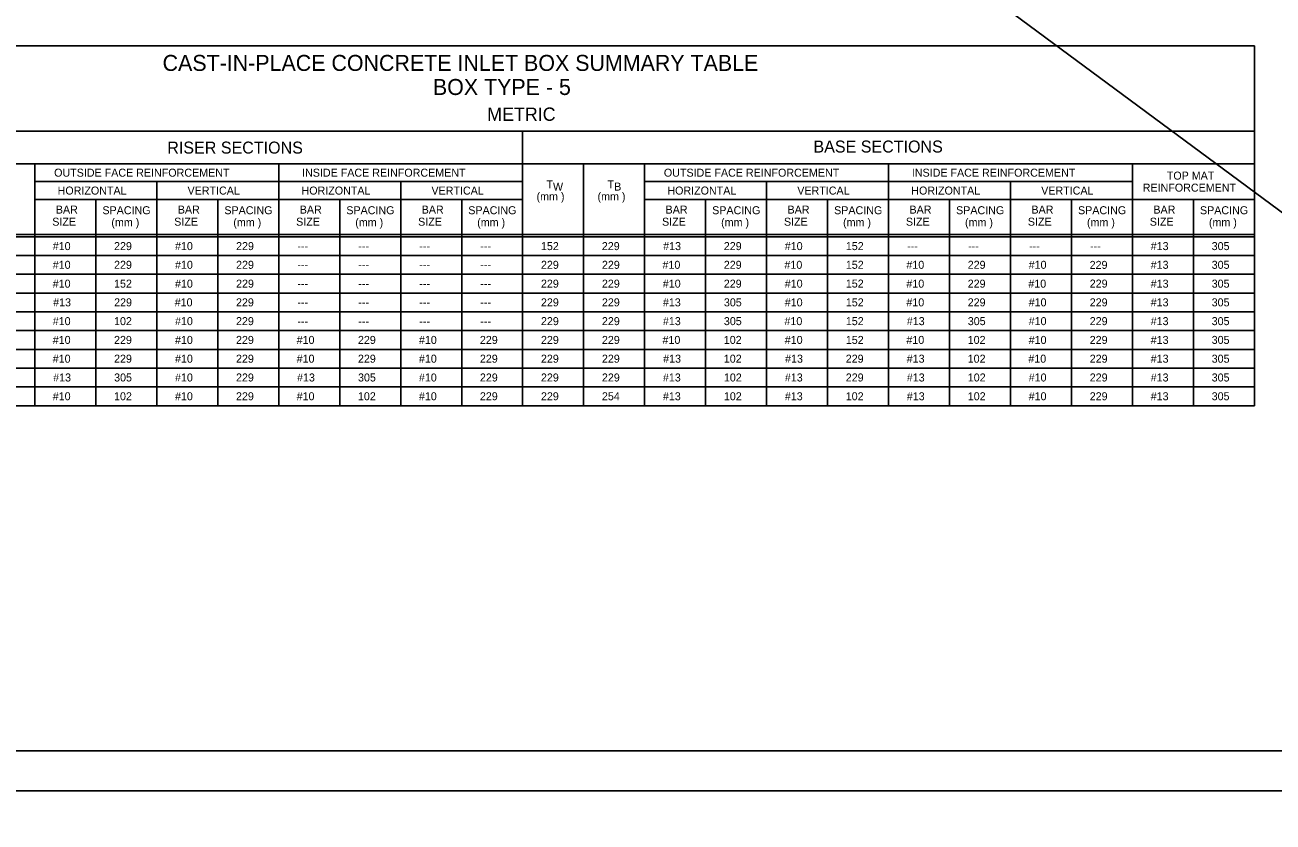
# Model space of a CAD drawing. Extents: x -6420 to 49575, y -4552 to 11624.
# Drawn here: x 35151 to 36686, y 3790 to 4771 of the extents above; entities that cross this region are included whole.
import ezdxf

# ---------------------------------------------------------------- set-up
doc = ezdxf.new("R2010")
doc.units = 0
for name, color, linetype in [('1', 7, 'Continuous'), ('3', 7, 'Continuous'), ('4', 7, 'Continuous')]:
    doc.layers.add(name, color=color, linetype=linetype)

msp = doc.modelspace()

# ---------------------------------------------------------------- linework, layer by layer
at = {"layer": '1'}
for p, q in [((34295.4, 6319.6), (48971.6, -4552.2)), ((36663.5, 4745), (34868.5, 4745)), ((36663.5, 4745), (36663.5, 4302.4)), ((36663.5, 4640), (34868.5, 4640)), ((35763.5, 4640), (35763.5, 4302.4)), ((36663.5, 4600), (35088.5, 4600)), ((35163.5, 4600), (35163.5, 4302.4)), ((35463.5, 4600), (35463.5, 4302.4)), ((35838.5, 4600), (35838.5, 4302.4)), ((35913.5, 4600), (35913.5, 4302.4)), ((36213.5, 4600), (36213.5, 4302.4)), ((36513.5, 4600), (36513.5, 4302.4)), ((35163.5, 4578), (35463.5, 4578)), ((35313.5, 4578), (35313.5, 4302.4)), ((35463.5, 4578), (35763.5, 4578)), ((35613.5, 4578), (35613.5, 4302.4)), ((35913.5, 4578), (36213.5, 4578)), ((36063.5, 4578), (36063.5, 4302.4)), ((36213.5, 4578), (36513.5, 4578)), ((36363.5, 4578), (36363.5, 4302.4)), ((35163.5, 4556), (35463.5, 4556)), ((35238.5, 4556), (35238.5, 4302.4)), ((35388.5, 4556), (35388.5, 4302.4)), ((35463.5, 4556), (35763.5, 4556)), ((35538.5, 4556), (35538.5, 4302.4)), ((35688.5, 4556), (35688.5, 4302.4)), ((35913.5, 4556), (36213.5, 4556)), ((35988.5, 4556), (35988.5, 4302.4)), ((36138.5, 4556), (36138.5, 4302.4)), ((36213.5, 4556), (36663.5, 4556)), ((36288.5, 4556), (36288.5, 4302.4)), ((36438.5, 4556), (36438.5, 4302.4)), ((36588.5, 4556), (36588.5, 4302.4)), ((34868.5, 4512.8), (36663.5, 4512.8)), ((34868.5, 4510.3), (36663.5, 4510.3)), ((34868.5, 4464.1), (36663.5, 4464.1)), ((34868.5, 4441), (36663.5, 4441)), ((34868.5, 4417.9), (36663.5, 4417.9)), ((34868.5, 4394.8), (36663.5, 4394.8)), ((34868.5, 4371.7), (36663.5, 4371.7)), ((34868.5, 4348.6), (36663.5, 4348.6)), ((34868.5, 4325.5), (36663.5, 4325.5)), ((34868.5, 4302.4), (36663.5, 4302.4))]:
    msp.add_line(p, q, dxfattribs=at)
msp.add_lwpolyline([(37372.3, 3877.8), (37372.3, 5728.2), (34793.5, 5728.2), (34793.5, 3877.8), (37372.3, 3877.8), (37372.3, 3964.3), (36716.1, 3964.3), (36716.1, 4176.5), (37372.3, 4176.5), (37372.3, 4271.5), (36716.1, 4271.5), (36716.1, 3877.8), (36974.7, 3877.8), (36974.7, 3964.3), (36974.7, 3877.8), (37227.3, 3877.8), (37227.3, 3964.3), (37227.3, 3923.9), (37372.3, 3923.9)], dxfattribs=at)
at = {"layer": '3'}
msp.add_line((34868.5, 4487.2), (36663.5, 4487.2), dxfattribs=at)
at = {"layer": '4'}
msp.add_lwpolyline([(34665.6, 5777.4), (37424.8, 5777.4), (37424.8, 3828.6), (34665.6, 3828.6)], close=True, dxfattribs=at)

# ---------------------------------------------------------------- texts
at = {"layer": '1'}
for s, height, p in [('CAST-IN-PLACE CONCRETE INLET BOX SUMMARY TABLE', 19.685, (35320.6, 4714.2)), ('BOX TYPE - 5', 19.685, (35653.1, 4684.6)), ('METRIC', 16.4, (35719.9, 4652.8)), ('RISER SECTIONS', 14.764, (35326.4, 4612.5)), ('BASE SECTIONS', 14.764, (36121.2, 4613.8)), ('OUTSIDE FACE REINFORCEMENT', 9.843, (35187.2, 4584.1)), ('INSIDE FACE REINFORCEMENT', 9.843, (35492.2, 4584.1)), ('OUTSIDE FACE REINFORCEMENT', 9.843, (35937.2, 4584.1)), ('INSIDE FACE REINFORCEMENT', 9.843, (36242.2, 4584.1)), ('TOP MAT', 9.84, (36555.8, 4580.5)), ('T ', 9.84, (35792.8, 4569.7)), ('W', 9.84, (35800.8, 4567)), ('T ', 9.84, (35867.8, 4569.7)), ('B', 9.84, (35876.1, 4567)), ('REINFORCEMENT', 9.843, (36526.2, 4565.7)), ('HORIZONTAL', 9.84, (35191.5, 4562.1)), ('VERTICAL', 9.84, (35351.3, 4562.1)), ('HORIZONTAL', 9.84, (35491.5, 4562.1)), ('VERTICAL', 9.84, (35651.3, 4562.1)), ('(mm )', 9.84, (35780.6, 4554.9)), ('(mm )', 9.84, (35855.6, 4554.9)), ('HORIZONTAL', 9.84, (35941.5, 4562.1)), ('VERTICAL', 9.84, (36101.3, 4562.1)), ('HORIZONTAL', 9.84, (36241.5, 4562.1)), ('VERTICAL', 9.84, (36401.3, 4562.1)), ('BAR', 9.84, (35189.3, 4538.7)), ('SPACING', 9.84, (35246.6, 4537.9)), ('BAR', 9.84, (35339.3, 4538.7)), ('SPACING', 9.84, (35396.6, 4537.9)), ('BAR', 9.84, (35489.3, 4538.7)), ('SPACING', 9.84, (35546.6, 4537.9)), ('BAR', 9.84, (35639.3, 4538.7)), ('SPACING', 9.84, (35696.6, 4537.9)), ('BAR', 9.84, (35939.3, 4538.7)), ('SPACING', 9.84, (35996.6, 4537.9)), ('BAR', 9.84, (36089.3, 4538.7)), ('SPACING', 9.84, (36146.6, 4537.9)), ('BAR', 9.84, (36239.3, 4538.7)), ('SPACING', 9.84, (36296.6, 4537.9)), ('BAR', 9.84, (36389.3, 4538.7)), ('SPACING', 9.84, (36446.6, 4537.9)), ('BAR', 9.84, (36539.3, 4538.7)), ('SPACING', 9.84, (36596.6, 4537.9)), ('SIZE', 9.84, (35184.9, 4523.8)), ('(mm )', 9.84, (35257.6, 4523.1)), ('SIZE', 9.84, (35334.9, 4523.8)), ('(mm )', 9.84, (35407.6, 4523.1)), ('SIZE', 9.84, (35484.9, 4523.8)), ('(mm )', 9.84, (35557.6, 4523.1)), ('SIZE', 9.84, (35634.9, 4523.8)), ('(mm )', 9.84, (35707.6, 4523.1)), ('SIZE', 9.84, (35934.9, 4523.8)), ('(mm )', 9.84, (36007.6, 4523.1)), ('SIZE', 9.84, (36084.9, 4523.8)), ('(mm )', 9.84, (36157.6, 4523.1)), ('SIZE', 9.84, (36234.9, 4523.8)), ('(mm )', 9.84, (36307.6, 4523.1)), ('SIZE', 9.84, (36384.9, 4523.8)), ('(mm )', 9.84, (36457.6, 4523.1)), ('SIZE', 9.84, (36534.9, 4523.8)), ('(mm )', 9.84, (36607.6, 4523.1)), ('#10', 9.84, (35185.5, 4493.8)), ('229', 9.84, (35260.9, 4493.8)), ('#10', 9.84, (35335.9, 4493.8)), ('229', 9.84, (35411, 4493.8)), ('---', 9.84, (35486.4, 4493.8)), ('---', 9.84, (35561.4, 4493.8)), ('---', 9.84, (35636.4, 4493.8)), ('---', 9.84, (35711.4, 4493.8)), ('152', 9.84, (35786, 4493.8)), ('229', 9.84, (35860.9, 4493.8)), ('#13', 9.84, (35936.3, 4493.8)), ('229', 9.84, (36010.9, 4493.8)), ('#10', 9.84, (36085.9, 4493.8)), ('152', 9.84, (36161, 4493.8)), ('---', 9.84, (36236.4, 4493.8)), ('---', 9.84, (36311.4, 4493.8)), ('---', 9.84, (36386.4, 4493.8)), ('---', 9.84, (36461.4, 4493.8)), ('#13', 9.84, (36536, 4493.8)), ('305', 9.84, (36611, 4493.8)), ('#10', 9.84, (35185.5, 4470.8)), ('229', 9.84, (35260.9, 4470.8)), ('#10', 9.84, (35335.9, 4470.8)), ('229', 9.84, (35411, 4470.8)), ('---', 9.84, (35486.4, 4470.8)), ('---', 9.84, (35561.4, 4470.8)), ('---', 9.84, (35636.4, 4470.8)), ('---', 9.84, (35711.4, 4470.8)), ('229', 9.84, (35786, 4470.8)), ('229', 9.84, (35861, 4470.8)), ('#10', 9.84, (35935.5, 4470.8)), ('229', 9.84, (36010.9, 4470.8)), ('#10', 9.84, (36085.5, 4470.8)), ('152', 9.84, (36161, 4470.8)), ('#10', 9.84, (36235.5, 4470.8)), ('229', 9.84, (36310.9, 4470.8)), ('#10', 9.84, (36385.9, 4470.8)), ('229', 9.84, (36460.9, 4470.7)), ('#13', 9.84, (36536, 4470.8)), ('305', 9.84, (36611, 4470.8)), ('#10', 9.84, (35185.5, 4447.6)), ('152', 9.84, (35260.9, 4447.6)), ('#10', 9.84, (35335.9, 4447.6)), ('229', 9.84, (35411, 4447.6)), ('---', 9.84, (35486.4, 4447.6)), ('---', 9.84, (35561.4, 4447.6)), ('---', 9.84, (35636.4, 4447.6)), ('---', 9.84, (35711.4, 4447.6)), ('229', 9.84, (35786, 4447.6)), ('229', 9.84, (35861, 4447.6)), ('#10', 9.84, (35935.9, 4447.6)), ('229', 9.84, (36010.9, 4447.6)), ('#10', 9.84, (36085.9, 4447.6)), ('152', 9.84, (36161, 4447.7)), ('#10', 9.84, (36235.5, 4447.6)), ('229', 9.84, (36310.9, 4447.6)), ('#10', 9.84, (36385.5, 4447.6)), ('229', 9.84, (36461, 4447.7)), ('#13', 9.84, (36536, 4447.6)), ('305', 9.84, (36611, 4447.6)), ('#13', 9.84, (35186, 4424.6)), ('229', 9.84, (35261, 4424.6)), ('#10', 9.84, (35335.5, 4424.6)), ('229', 9.84, (35410.9, 4424.6)), ('---', 9.84, (35486.4, 4424.6)), ('---', 9.84, (35561.4, 4424.6)), ('---', 9.84, (35636.4, 4424.6)), ('---', 9.84, (35711.4, 4424.6)), ('229', 9.84, (35786, 4424.6)), ('229', 9.84, (35861, 4424.6)), ('#13', 9.84, (35936, 4424.6)), ('305', 9.84, (36011, 4424.6)), ('#10', 9.84, (36085.9, 4424.6)), ('152', 9.84, (36161, 4424.6)), ('#10', 9.84, (36235.5, 4424.6)), ('229', 9.84, (36310.9, 4424.6)), ('#10', 9.84, (36385.9, 4424.6)), ('229', 9.84, (36461, 4424.6)), ('#13', 9.84, (36536, 4424.6)), ('305', 9.84, (36611, 4424.6)), ('#10', 9.84, (35185.5, 4401.5)), ('102', 9.84, (35260.9, 4401.5)), ('#10', 9.84, (35335.9, 4401.5)), ('229', 9.84, (35410.9, 4401.5)), ('229', 9.84, (35786, 4401.5)), ('229', 9.84, (35861, 4401.5)), ('#13', 9.84, (35936, 4401.5)), ('305', 9.84, (36011, 4401.5)), ('#10', 9.84, (36085.5, 4401.5)), ('152', 9.84, (36161, 4401.5)), ('#13', 9.84, (36236, 4401.5)), ('305', 9.84, (36311, 4401.5)), ('#10', 9.84, (36385.9, 4401.5)), ('229', 9.84, (36461, 4401.5)), ('#13', 9.84, (36536, 4401.5)), ('305', 9.84, (36611, 4401.5)), ('---', 9.84, (35486.4, 4401.5)), ('---', 9.84, (35561.4, 4401.5)), ('---', 9.84, (35636.4, 4401.5)), ('---', 9.84, (35711.4, 4401.5)), ('#10', 9.84, (35185.5, 4378.4)), ('229', 9.84, (35260.9, 4378.4)), ('#10', 9.84, (35335.9, 4378.4)), ('229', 9.84, (35410.9, 4378.4)), ('#10', 9.84, (35485.5, 4378.4)), ('229', 9.84, (35560.9, 4378.4)), ('#10', 9.84, (35635.9, 4378.4)), ('229', 9.84, (35710.9, 4378.4)), ('229', 9.84, (35786, 4378.4)), ('229', 9.84, (35861, 4378.4)), ('#10', 9.84, (35935.5, 4378.4)), ('102', 9.84, (36010.9, 4378.4)), ('#10', 9.84, (36085.9, 4378.4)), ('152', 9.84, (36161, 4378.4)), ('#10', 9.84, (36235.5, 4378.4)), ('102', 9.84, (36310.9, 4378.4)), ('#10', 9.84, (36385.9, 4378.4)), ('229', 9.84, (36461, 4378.4)), ('#13', 9.84, (36536, 4378.4)), ('305', 9.84, (36611, 4378.4)), ('#10', 9.84, (35185.5, 4355.3)), ('229', 9.84, (35260.9, 4355.3)), ('#10', 9.84, (35335.9, 4355.3)), ('229', 9.84, (35410.9, 4355.3)), ('#10', 9.84, (35485.5, 4355.3)), ('229', 9.84, (35560.9, 4355.3)), ('#10', 9.84, (35635.9, 4355.3)), ('229', 9.84, (35710.9, 4355.3)), ('229', 9.84, (35786, 4355.3)), ('229', 9.84, (35861, 4355.3)), ('#13', 9.84, (35936.3, 4355.3)), ('102', 9.84, (36010.9, 4355.3)), ('#13', 9.84, (36086.3, 4355.3)), ('229', 9.84, (36160.9, 4355.3)), ('#13', 9.84, (36235.9, 4355.3)), ('102', 9.84, (36310.9, 4355.3)), ('#10', 9.84, (36385.5, 4355.3)), ('229', 9.84, (36461, 4355.3)), ('#13', 9.84, (36536, 4355.3)), ('305', 9.84, (36611, 4355.3)), ('#13', 9.84, (35186, 4332.2)), ('305', 9.84, (35261, 4332.2)), ('#10', 9.84, (35335.9, 4332.2)), ('229', 9.84, (35410.9, 4332.2)), ('#13', 9.84, (35486, 4332.2)), ('305', 9.84, (35561, 4332.2)), ('#10', 9.84, (35635.9, 4332.2)), ('229', 9.84, (35710.9, 4332.2)), ('229', 9.84, (35786, 4332.2)), ('229', 9.84, (35861, 4332.2)), ('#13', 9.84, (35936, 4332.2)), ('102', 9.84, (36011, 4332.2)), ('#13', 9.84, (36086, 4332.2)), ('229', 9.84, (36160.9, 4332.2)), ('#13', 9.84, (36236, 4332.2)), ('102', 9.84, (36311, 4332.2)), ('#10', 9.84, (36385.9, 4332.2)), ('229', 9.84, (36461, 4332.2)), ('#13', 9.84, (36536, 4332.2)), ('305', 9.84, (36611, 4332.2)), ('#10', 9.84, (35185.5, 4309.1)), ('102', 9.84, (35260.9, 4309.1)), ('#10', 9.84, (35335.9, 4309.1)), ('229', 9.84, (35410.9, 4309.1)), ('#10', 9.84, (35485.5, 4309.1)), ('102', 9.84, (35560.9, 4309.1)), ('#10', 9.84, (35635.9, 4309.1)), ('229', 9.84, (35710.9, 4309.1)), ('229', 9.84, (35786, 4309.1)), ('254', 9.84, (35861, 4309.1)), ('#13', 9.84, (35936, 4309.1)), ('102', 9.84, (36011, 4309.1)), ('#13', 9.84, (36086, 4309.1)), ('102', 9.84, (36160.9, 4309.1)), ('#13', 9.84, (36236, 4309.1)), ('102', 9.84, (36311, 4309.1)), ('#10', 9.84, (36385.9, 4309.1)), ('229', 9.84, (36461, 4309.1)), ('#13', 9.84, (36536, 4309.1)), ('305', 9.84, (36611, 4309.1))]:
    msp.add_text(s, height=height, dxfattribs=at).set_placement(p)

doc.saveas('drawing.dxf')
